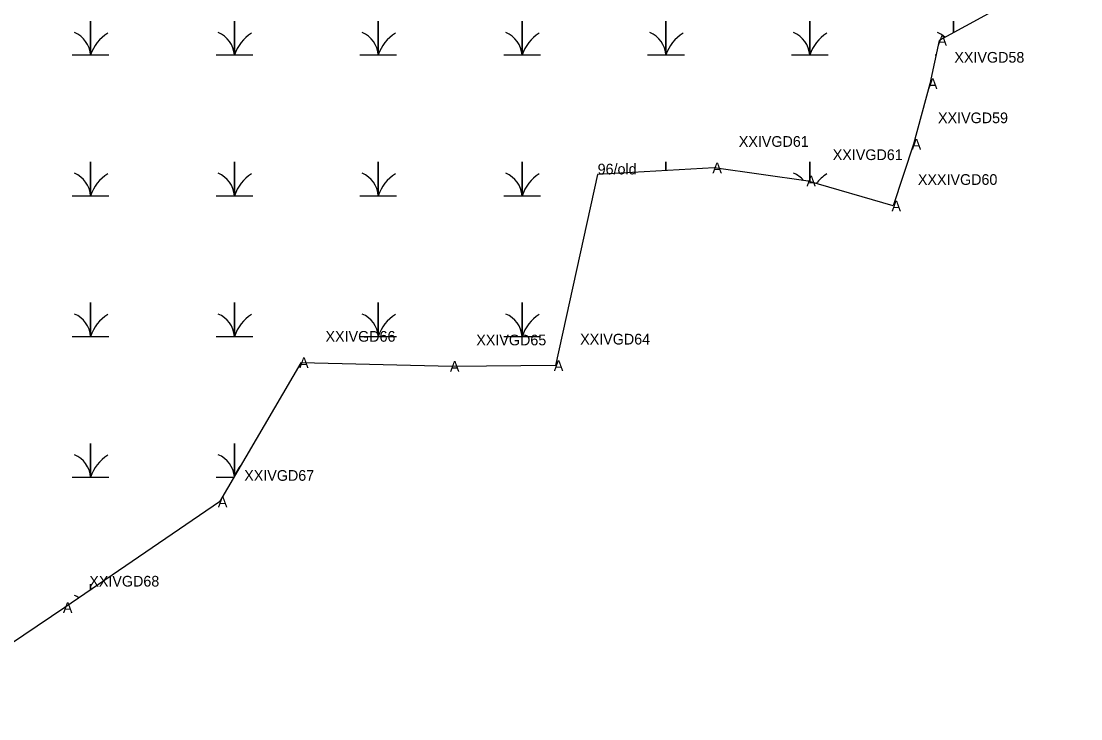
# Model space of a CAD drawing. Extents: x 2072529 to 2268796, y 436423 to 470397.
# Drawn here: x 2263987.2 to 2264482.6, y 442373.7 to 442700 of the extents above; entities that cross this region are included whole.
import ezdxf

# ---------------------------------------------------------------- set-up
doc = ezdxf.new("R2010")
doc.units = 0
for name, color, linetype in [('Exist Environmental Wetland Boundary', 7, 'Continuous'), ('Exist Environmental Wetland Boundary Cogo Comment', 7, 'Continuous'), ('Exist Environmental Wetland Boundary Cogo Point CELL', 7, 'Continuous'), ('Exist Hydro Swamp or Marsh', 7, 'Continuous')]:
    doc.layers.add(name, color=color, linetype=linetype)

msp = doc.modelspace()

# ---------------------------------------------------------------- linework, layer by layer
at = {"layer": 'Exist Environmental Wetland Boundary'}
msp.add_lwpolyline([(2264482.6, 442710.08), (2264463.87, 442716.97), (2264416.41, 442690.98), (2264411.99, 442670.74), (2264404.35, 442642.44), (2264394.93, 442613.58), (2264355.12, 442625.18), (2264311.19, 442631.38), (2264256.71, 442628.32), (2264237.03, 442538.93), (2264188.47, 442538.55), (2264117.97, 442540.24), (2264079.97, 442475.21), (2264007.54, 442425.75), (2263930.27, 442373.75)], dxfattribs=at)
at = {"layer": 'Exist Environmental Wetland Boundary Cogo Point CELL'}
msp.add_line((2264256.71, 442628.32), (2264256.71, 442628.32), dxfattribs=at)
msp.add_line((2264256.71, 442628.32), (2264256.71, 442628.32), dxfattribs=at)
at = {"layer": 'Exist Hydro Swamp or Marsh'}
for points in [[(2264011.04, 442684.17), (2264019.64, 442684.17), (2264019.64, 442699.95), (2264019.64, 442684.17), (2264028.24, 442684.17)], [(2264078.29, 442684.17), (2264086.89, 442684.17), (2264086.89, 442699.95), (2264086.89, 442684.17), (2264095.49, 442684.17)], [(2264145.54, 442684.17), (2264154.14, 442684.17), (2264154.14, 442699.95), (2264154.14, 442684.17), (2264162.74, 442684.17)], [(2264212.79, 442684.17), (2264221.39, 442684.17), (2264221.39, 442699.95), (2264221.39, 442684.17), (2264229.99, 442684.17)], [(2264280.04, 442684.17), (2264288.64, 442684.17), (2264288.64, 442699.95), (2264288.64, 442684.17), (2264297.24, 442684.17)], [(2264347.29, 442684.17), (2264355.89, 442684.17), (2264355.89, 442699.95), (2264355.89, 442684.17), (2264364.49, 442684.17)], [(2264423.14, 442694.67), (2264423.14, 442699.95), (2264423.14, 442694.67)], [(2264414.54, 442684.17), (2264414.92, 442684.17)], [(2264011.04, 442618.37), (2264019.64, 442618.37), (2264019.64, 442634.15), (2264019.64, 442618.37), (2264028.24, 442618.37)], [(2264078.29, 442618.37), (2264086.89, 442618.37), (2264086.89, 442634.15), (2264086.89, 442618.37), (2264095.49, 442618.37)], [(2264145.54, 442618.37), (2264154.14, 442618.37), (2264154.14, 442634.15), (2264154.14, 442618.37), (2264162.74, 442618.37)], [(2264212.79, 442618.37), (2264221.39, 442618.37), (2264221.39, 442634.15), (2264221.39, 442618.37), (2264229.99, 442618.37)], [(2264288.64, 442630.11), (2264288.64, 442634.15), (2264288.64, 442630.11)], [(2264355.89, 442624.96), (2264355.89, 442634.15), (2264355.89, 442624.96)], [(2264011.04, 442552.57), (2264019.64, 442552.57), (2264019.64, 442568.35), (2264019.64, 442552.57), (2264028.24, 442552.57)], [(2264078.29, 442552.57), (2264086.89, 442552.57), (2264086.89, 442568.35), (2264086.89, 442552.57), (2264095.49, 442552.57)], [(2264145.54, 442552.57), (2264154.14, 442552.57), (2264154.14, 442568.35), (2264154.14, 442552.57), (2264162.74, 442552.57)], [(2264212.79, 442552.57), (2264221.39, 442552.57), (2264221.39, 442568.35), (2264221.39, 442552.57), (2264229.99, 442552.57)], [(2264011.04, 442486.77), (2264019.64, 442486.77), (2264019.64, 442502.55), (2264019.64, 442486.77), (2264028.24, 442486.77)], [(2264086.89, 442487.05), (2264086.89, 442502.55), (2264086.89, 442487.05)], [(2264078.29, 442486.77), (2264086.73, 442486.77)], [(2264019.64, 442434.01), (2264019.64, 442436.75), (2264019.64, 442434.01)]]:
    msp.add_lwpolyline(points, dxfattribs=at)
for centre, radius, start, end in [((2264007.37, 442683.28), 12.3, 4.1403, 67.535), ((2264037.88, 442678.11), 19.22, 122.1274, 161.6222), ((2264074.62, 442683.28), 12.3, 4.1403, 67.535), ((2264105.13, 442678.11), 19.22, 122.1274, 161.6222), ((2264141.87, 442683.28), 12.3, 4.1403, 67.535), ((2264172.38, 442678.11), 19.22, 122.1274, 161.6222), ((2264209.12, 442683.28), 12.3, 4.1403, 67.535), ((2264239.63, 442678.11), 19.22, 122.1274, 161.6222), ((2264276.37, 442683.28), 12.3, 4.1403, 67.535), ((2264306.88, 442678.11), 19.22, 122.1274, 161.6222), ((2264343.62, 442683.28), 12.3, 4.1403, 67.535), ((2264374.13, 442678.11), 19.22, 122.1274, 161.6222), ((2264410.87, 442683.28), 12.3, 48.155, 67.535), ((2264007.37, 442617.48), 12.3, 4.1403, 67.535), ((2264037.88, 442612.31), 19.22, 122.1274, 161.6222), ((2264074.62, 442617.48), 12.3, 4.1403, 67.535), ((2264105.13, 442612.31), 19.22, 122.1274, 161.6222), ((2264141.87, 442617.48), 12.3, 4.1403, 67.535), ((2264172.38, 442612.31), 19.22, 122.1274, 161.6222), ((2264209.12, 442617.48), 12.3, 4.1403, 67.535), ((2264239.63, 442612.31), 19.22, 122.1274, 161.6222), ((2264343.62, 442617.48), 12.3, 40.6322, 67.535), ((2264374.13, 442612.31), 19.22, 122.1274, 142.2597), ((2264007.37, 442551.68), 12.3, 4.1403, 67.535), ((2264037.88, 442546.51), 19.22, 122.1274, 161.6222), ((2264074.62, 442551.68), 12.3, 4.1403, 67.535), ((2264105.13, 442546.51), 19.22, 122.1274, 161.6222), ((2264141.87, 442551.68), 12.3, 4.1403, 67.535), ((2264172.38, 442546.51), 19.22, 122.1274, 161.6222), ((2264209.12, 442551.68), 12.3, 4.1403, 67.535), ((2264239.63, 442546.51), 19.22, 122.1274, 161.6222), ((2264007.37, 442485.88), 12.3, 4.1403, 67.535), ((2264037.88, 442480.71), 19.22, 122.1274, 161.6222), ((2264074.62, 442485.88), 12.3, 5.2892, 67.535), ((2264105.13, 442480.71), 19.22, 140.0421, 159.3697), ((2264007.37, 442420.08), 12.3, 56.2224, 67.535)]:
    msp.add_arc(centre, radius, start, end, dxfattribs=at)

# ---------------------------------------------------------------- texts
at = {"layer": 'Exist Environmental Wetland Boundary Cogo Comment'}
for s, p in [('XXIVGD58 ', (2264423.5, 442680.58)), ('XXIVGD59 ', (2264415.85, 442652.28)), ('XXIVGD61 ', (2264322.7, 442641.22)), ('XXIVGD61 ', (2264366.63, 442635.03)), ('96/old', (2264256.71, 442628.32)), ('XXXIVGD60 ', (2264406.44, 442623.43)), ('XXIVGD66 ', (2264129.48, 442550.09)), ('XXIVGD65 ', (2264199.98, 442548.39)), ('XXIVGD64 ', (2264248.54, 442548.78)), ('XXIVGD67 ', (2264091.48, 442485.05)), ('XXIVGD68 ', (2264019.05, 442435.59))]:
    msp.add_text(s, height=5, dxfattribs=at).set_placement(p)
at = {"layer": 'Exist Environmental Wetland Boundary Cogo Point CELL'}
for p in [(2264415.58, 442688.48), (2264411.15, 442668.24), (2264403.51, 442639.94), (2264310.36, 442628.88), (2264354.29, 442622.68), (2264394.1, 442611.08), (2264117.14, 442537.74), (2264187.64, 442536.05), (2264236.2, 442536.43), (2264079.14, 442472.71), (2264006.71, 442423.25)]:
    msp.add_text('A', height=5, dxfattribs=at).set_placement(p)

doc.saveas('drawing.dxf')
